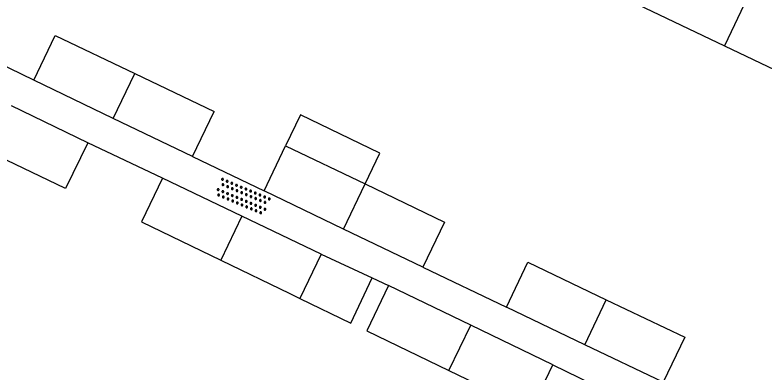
# Model space of a CAD drawing. Extents: x 132998 to 136004, y 396998 to 398512.
# Drawn here: x 133685.38 to 133714.93, y 397930.6 to 397944.67 of the extents above; entities that cross this region are included whole.
import ezdxf

# ---------------------------------------------------------------- set-up
doc = ezdxf.new("R2010")
doc.units = 0
for name, color, linetype in [('gg-afsc-erfafscheiding', 7, 'Continuous'), ('gg-bbg-bijgebouw', 7, 'Continuous'), ('gg-bbg-gedigitaliseerde bebouwing', 7, 'Continuous'), ('gg-bbg-gedigitaliseerde bijgebouw', 7, 'Continuous'), ('gg-bbg-luifel en loopbrug', 7, 'Continuous'), ('gg-bbg-tussenscheiding', 7, 'Continuous'), ('gt-symb-overige verharding', 7, 'Continuous')]:
    doc.layers.add(name, color=color, linetype=linetype)

# ---------------------------------------------------------------- blocks, each defined once
blk = doc.blocks.new('gt0-OVH')
at = {"layer": 'gt-symb-overige verharding'}
for points in [[(-0.972, 0.298), (-0.967, 0.308), (-0.965, 0.319), (-0.966, 0.33), (-0.971, 0.34), (-0.978, 0.348), (-0.988, 0.353), (-0.999, 0.355), (-1.01, 0.354), (-1.02, 0.349), (-1.028, 0.342), (-1.033, 0.332), (-1.035, 0.321), (-1.034, 0.31), (-1.029, 0.3), (-1.022, 0.292), (-1.012, 0.287), (-1.001, 0.285), (-0.99, 0.286), (-0.98, 0.291)], [(-0.772, 0.298), (-0.767, 0.308), (-0.765, 0.319), (-0.766, 0.33), (-0.771, 0.34), (-0.778, 0.348), (-0.788, 0.353), (-0.799, 0.355), (-0.81, 0.354), (-0.82, 0.349), (-0.828, 0.342), (-0.833, 0.332), (-0.835, 0.321), (-0.834, 0.31), (-0.829, 0.3), (-0.822, 0.292), (-0.812, 0.287), (-0.801, 0.285), (-0.79, 0.286), (-0.78, 0.291)], [(-0.572, 0.298), (-0.567, 0.308), (-0.565, 0.319), (-0.566, 0.33), (-0.571, 0.34), (-0.578, 0.348), (-0.588, 0.353), (-0.599, 0.355), (-0.61, 0.354), (-0.62, 0.349), (-0.628, 0.342), (-0.633, 0.332), (-0.635, 0.321), (-0.634, 0.31), (-0.629, 0.3), (-0.622, 0.292), (-0.612, 0.287), (-0.601, 0.285), (-0.59, 0.286), (-0.58, 0.291)], [(-0.372, 0.298), (-0.367, 0.308), (-0.365, 0.319), (-0.366, 0.33), (-0.371, 0.34), (-0.378, 0.348), (-0.388, 0.353), (-0.399, 0.355), (-0.41, 0.354), (-0.42, 0.349), (-0.428, 0.342), (-0.433, 0.332), (-0.435, 0.321), (-0.434, 0.31), (-0.429, 0.3), (-0.422, 0.292), (-0.412, 0.287), (-0.401, 0.285), (-0.39, 0.286), (-0.38, 0.291)], [(-0.172, 0.298), (-0.167, 0.308), (-0.165, 0.319), (-0.166, 0.33), (-0.171, 0.34), (-0.178, 0.348), (-0.188, 0.353), (-0.199, 0.355), (-0.21, 0.354), (-0.22, 0.349), (-0.228, 0.342), (-0.233, 0.332), (-0.235, 0.321), (-0.234, 0.31), (-0.229, 0.3), (-0.222, 0.292), (-0.212, 0.287), (-0.201, 0.285), (-0.19, 0.286), (-0.18, 0.291)], [(0.028, 0.298), (0.033, 0.308), (0.035, 0.319), (0.034, 0.33), (0.029, 0.34), (0.022, 0.348), (0.012, 0.353), (0.001, 0.355), (-0.01, 0.354), (-0.02, 0.349), (-0.028, 0.342), (-0.033, 0.332), (-0.035, 0.321), (-0.034, 0.31), (-0.029, 0.3), (-0.022, 0.292), (-0.012, 0.287), (-0.001, 0.285), (0.01, 0.286), (0.02, 0.291)], [(0.228, 0.298), (0.233, 0.308), (0.235, 0.319), (0.234, 0.33), (0.229, 0.34), (0.222, 0.348), (0.212, 0.353), (0.201, 0.355), (0.19, 0.354), (0.18, 0.349), (0.172, 0.342), (0.167, 0.332), (0.165, 0.321), (0.166, 0.31), (0.171, 0.3), (0.178, 0.292), (0.188, 0.287), (0.199, 0.285), (0.21, 0.286), (0.22, 0.291)], [(0.428, 0.298), (0.433, 0.308), (0.435, 0.319), (0.434, 0.33), (0.429, 0.34), (0.422, 0.348), (0.412, 0.353), (0.401, 0.355), (0.39, 0.354), (0.38, 0.349), (0.372, 0.342), (0.367, 0.332), (0.365, 0.321), (0.366, 0.31), (0.371, 0.3), (0.378, 0.292), (0.388, 0.287), (0.399, 0.285), (0.41, 0.286), (0.42, 0.291)], [(0.628, 0.298), (0.633, 0.308), (0.635, 0.319), (0.634, 0.33), (0.629, 0.34), (0.622, 0.348), (0.612, 0.353), (0.601, 0.355), (0.59, 0.354), (0.58, 0.349), (0.572, 0.342), (0.567, 0.332), (0.565, 0.321), (0.566, 0.31), (0.571, 0.3), (0.578, 0.292), (0.588, 0.287), (0.599, 0.285), (0.61, 0.286), (0.62, 0.291)], [(0.828, 0.298), (0.833, 0.308), (0.835, 0.319), (0.834, 0.33), (0.829, 0.34), (0.822, 0.348), (0.812, 0.353), (0.801, 0.355), (0.79, 0.354), (0.78, 0.349), (0.772, 0.342), (0.767, 0.332), (0.765, 0.321), (0.766, 0.31), (0.771, 0.3), (0.778, 0.292), (0.788, 0.287), (0.799, 0.285), (0.81, 0.286), (0.82, 0.291)], [(1.028, 0.298), (1.033, 0.308), (1.035, 0.319), (1.034, 0.33), (1.029, 0.34), (1.022, 0.348), (1.012, 0.353), (1.001, 0.355), (0.99, 0.354), (0.98, 0.349), (0.972, 0.342), (0.967, 0.332), (0.965, 0.321), (0.966, 0.31), (0.971, 0.3), (0.978, 0.292), (0.988, 0.287), (0.999, 0.285), (1.01, 0.286), (1.02, 0.291)], [(-0.872, 0.106), (-0.867, 0.116), (-0.865, 0.126), (-0.866, 0.137), (-0.871, 0.147), (-0.878, 0.156), (-0.888, 0.161), (-0.899, 0.163), (-0.91, 0.162), (-0.92, 0.157), (-0.928, 0.15), (-0.933, 0.14), (-0.935, 0.129), (-0.934, 0.118), (-0.929, 0.108), (-0.922, 0.1), (-0.912, 0.095), (-0.901, 0.092), (-0.89, 0.094), (-0.88, 0.098)], [(-0.672, 0.106), (-0.667, 0.116), (-0.665, 0.126), (-0.666, 0.137), (-0.671, 0.147), (-0.678, 0.156), (-0.688, 0.161), (-0.699, 0.163), (-0.71, 0.162), (-0.72, 0.157), (-0.728, 0.15), (-0.733, 0.14), (-0.735, 0.129), (-0.734, 0.118), (-0.729, 0.108), (-0.722, 0.1), (-0.712, 0.095), (-0.701, 0.092), (-0.69, 0.094), (-0.68, 0.098)], [(-0.472, 0.106), (-0.467, 0.116), (-0.465, 0.126), (-0.466, 0.137), (-0.471, 0.147), (-0.478, 0.156), (-0.488, 0.161), (-0.499, 0.163), (-0.51, 0.162), (-0.52, 0.157), (-0.528, 0.15), (-0.533, 0.14), (-0.535, 0.129), (-0.534, 0.118), (-0.529, 0.108), (-0.522, 0.1), (-0.512, 0.095), (-0.501, 0.092), (-0.49, 0.094), (-0.48, 0.098)], [(-0.272, 0.106), (-0.267, 0.116), (-0.265, 0.126), (-0.266, 0.137), (-0.271, 0.147), (-0.278, 0.156), (-0.288, 0.161), (-0.299, 0.163), (-0.31, 0.162), (-0.32, 0.157), (-0.328, 0.15), (-0.333, 0.14), (-0.335, 0.129), (-0.334, 0.118), (-0.329, 0.108), (-0.322, 0.1), (-0.312, 0.095), (-0.301, 0.092), (-0.29, 0.094), (-0.28, 0.098)], [(-0.072, 0.106), (-0.067, 0.116), (-0.065, 0.126), (-0.066, 0.137), (-0.071, 0.147), (-0.078, 0.156), (-0.088, 0.161), (-0.099, 0.163), (-0.11, 0.162), (-0.12, 0.157), (-0.128, 0.15), (-0.133, 0.14), (-0.135, 0.129), (-0.134, 0.118), (-0.129, 0.108), (-0.122, 0.1), (-0.112, 0.095), (-0.101, 0.092), (-0.09, 0.094), (-0.08, 0.098)], [(0.128, 0.106), (0.133, 0.116), (0.135, 0.126), (0.134, 0.137), (0.129, 0.147), (0.122, 0.156), (0.112, 0.161), (0.101, 0.163), (0.09, 0.162), (0.08, 0.157), (0.072, 0.15), (0.067, 0.14), (0.065, 0.129), (0.066, 0.118), (0.071, 0.108), (0.078, 0.1), (0.088, 0.095), (0.099, 0.092), (0.11, 0.094), (0.12, 0.098)], [(0.328, 0.106), (0.333, 0.116), (0.335, 0.126), (0.334, 0.137), (0.329, 0.147), (0.322, 0.156), (0.312, 0.161), (0.301, 0.163), (0.29, 0.162), (0.28, 0.157), (0.272, 0.15), (0.267, 0.14), (0.265, 0.129), (0.266, 0.118), (0.271, 0.108), (0.278, 0.1), (0.288, 0.095), (0.299, 0.092), (0.31, 0.094), (0.32, 0.098)], [(0.528, 0.106), (0.533, 0.116), (0.535, 0.126), (0.534, 0.137), (0.529, 0.147), (0.522, 0.156), (0.512, 0.161), (0.501, 0.163), (0.49, 0.162), (0.48, 0.157), (0.472, 0.15), (0.467, 0.14), (0.465, 0.129), (0.466, 0.118), (0.471, 0.108), (0.478, 0.1), (0.488, 0.095), (0.499, 0.092), (0.51, 0.094), (0.52, 0.098)], [(0.728, 0.106), (0.733, 0.116), (0.735, 0.126), (0.734, 0.137), (0.729, 0.147), (0.722, 0.156), (0.712, 0.161), (0.701, 0.163), (0.69, 0.162), (0.68, 0.157), (0.672, 0.15), (0.667, 0.14), (0.665, 0.129), (0.666, 0.118), (0.671, 0.108), (0.678, 0.1), (0.688, 0.095), (0.699, 0.092), (0.71, 0.094), (0.72, 0.098)], [(0.928, 0.106), (0.933, 0.116), (0.935, 0.126), (0.934, 0.137), (0.929, 0.147), (0.922, 0.156), (0.912, 0.161), (0.901, 0.163), (0.89, 0.162), (0.88, 0.157), (0.872, 0.15), (0.867, 0.14), (0.865, 0.129), (0.866, 0.118), (0.871, 0.108), (0.878, 0.1), (0.888, 0.095), (0.899, 0.092), (0.91, 0.094), (0.92, 0.098)], [(-0.972, -0.142), (-0.967, -0.132), (-0.965, -0.121), (-0.966, -0.11), (-0.971, -0.1), (-0.978, -0.092), (-0.988, -0.087), (-0.999, -0.085), (-1.01, -0.086), (-1.02, -0.091), (-1.028, -0.098), (-1.033, -0.108), (-1.035, -0.119), (-1.034, -0.13), (-1.029, -0.14), (-1.022, -0.148), (-1.012, -0.153), (-1.001, -0.155), (-0.99, -0.154), (-0.98, -0.149)], [(-0.872, -0.334), (-0.867, -0.324), (-0.865, -0.314), (-0.866, -0.303), (-0.871, -0.293), (-0.878, -0.284), (-0.888, -0.279), (-0.899, -0.277), (-0.91, -0.278), (-0.92, -0.283), (-0.928, -0.29), (-0.933, -0.3), (-0.935, -0.311), (-0.934, -0.322), (-0.929, -0.332), (-0.922, -0.34), (-0.912, -0.345), (-0.901, -0.348), (-0.89, -0.346), (-0.88, -0.342)], [(-0.772, -0.142), (-0.767, -0.132), (-0.765, -0.121), (-0.766, -0.11), (-0.771, -0.1), (-0.778, -0.092), (-0.788, -0.087), (-0.799, -0.085), (-0.81, -0.086), (-0.82, -0.091), (-0.828, -0.098), (-0.833, -0.108), (-0.835, -0.119), (-0.834, -0.13), (-0.829, -0.14), (-0.822, -0.148), (-0.812, -0.153), (-0.801, -0.155), (-0.79, -0.154), (-0.78, -0.149)], [(-0.672, -0.334), (-0.667, -0.324), (-0.665, -0.314), (-0.666, -0.303), (-0.671, -0.293), (-0.678, -0.284), (-0.688, -0.279), (-0.699, -0.277), (-0.71, -0.278), (-0.72, -0.283), (-0.728, -0.29), (-0.733, -0.3), (-0.735, -0.311), (-0.734, -0.322), (-0.729, -0.332), (-0.722, -0.34), (-0.712, -0.345), (-0.701, -0.348), (-0.69, -0.346), (-0.68, -0.342)], [(-0.572, -0.142), (-0.567, -0.132), (-0.565, -0.121), (-0.566, -0.11), (-0.571, -0.1), (-0.578, -0.092), (-0.588, -0.087), (-0.599, -0.085), (-0.61, -0.086), (-0.62, -0.091), (-0.628, -0.098), (-0.633, -0.108), (-0.635, -0.119), (-0.634, -0.13), (-0.629, -0.14), (-0.622, -0.148), (-0.612, -0.153), (-0.601, -0.155), (-0.59, -0.154), (-0.58, -0.149)], [(-0.472, -0.334), (-0.467, -0.324), (-0.465, -0.314), (-0.466, -0.303), (-0.471, -0.293), (-0.478, -0.284), (-0.488, -0.279), (-0.499, -0.277), (-0.51, -0.278), (-0.52, -0.283), (-0.528, -0.29), (-0.533, -0.3), (-0.535, -0.311), (-0.534, -0.322), (-0.529, -0.332), (-0.522, -0.34), (-0.512, -0.345), (-0.501, -0.348), (-0.49, -0.346), (-0.48, -0.342)], [(-0.372, -0.142), (-0.367, -0.132), (-0.365, -0.121), (-0.366, -0.11), (-0.371, -0.1), (-0.378, -0.092), (-0.388, -0.087), (-0.399, -0.085), (-0.41, -0.086), (-0.42, -0.091), (-0.428, -0.098), (-0.433, -0.108), (-0.435, -0.119), (-0.434, -0.13), (-0.429, -0.14), (-0.422, -0.148), (-0.412, -0.153), (-0.401, -0.155), (-0.39, -0.154), (-0.38, -0.149)], [(-0.272, -0.334), (-0.267, -0.324), (-0.265, -0.314), (-0.266, -0.303), (-0.271, -0.293), (-0.278, -0.284), (-0.288, -0.279), (-0.299, -0.277), (-0.31, -0.278), (-0.32, -0.283), (-0.328, -0.29), (-0.333, -0.3), (-0.335, -0.311), (-0.334, -0.322), (-0.329, -0.332), (-0.322, -0.34), (-0.312, -0.345), (-0.301, -0.348), (-0.29, -0.346), (-0.28, -0.342)], [(-0.172, -0.142), (-0.167, -0.132), (-0.165, -0.121), (-0.166, -0.11), (-0.171, -0.1), (-0.178, -0.092), (-0.188, -0.087), (-0.199, -0.085), (-0.21, -0.086), (-0.22, -0.091), (-0.228, -0.098), (-0.233, -0.108), (-0.235, -0.119), (-0.234, -0.13), (-0.229, -0.14), (-0.222, -0.148), (-0.212, -0.153), (-0.201, -0.155), (-0.19, -0.154), (-0.18, -0.149)], [(-0.072, -0.334), (-0.067, -0.324), (-0.065, -0.314), (-0.066, -0.303), (-0.071, -0.293), (-0.078, -0.284), (-0.088, -0.279), (-0.099, -0.277), (-0.11, -0.278), (-0.12, -0.283), (-0.128, -0.29), (-0.133, -0.3), (-0.135, -0.311), (-0.134, -0.322), (-0.129, -0.332), (-0.122, -0.34), (-0.112, -0.345), (-0.101, -0.348), (-0.09, -0.346), (-0.08, -0.342)], [(0.028, -0.142), (0.033, -0.132), (0.035, -0.121), (0.034, -0.11), (0.029, -0.1), (0.022, -0.092), (0.012, -0.087), (0.001, -0.085), (-0.01, -0.086), (-0.02, -0.091), (-0.028, -0.098), (-0.033, -0.108), (-0.035, -0.119), (-0.034, -0.13), (-0.029, -0.14), (-0.022, -0.148), (-0.012, -0.153), (-0.001, -0.155), (0.01, -0.154), (0.02, -0.149)], [(0.128, -0.334), (0.133, -0.324), (0.135, -0.314), (0.134, -0.303), (0.129, -0.293), (0.122, -0.284), (0.112, -0.279), (0.101, -0.277), (0.09, -0.278), (0.08, -0.283), (0.072, -0.29), (0.067, -0.3), (0.065, -0.311), (0.066, -0.322), (0.071, -0.332), (0.078, -0.34), (0.088, -0.345), (0.099, -0.348), (0.11, -0.346), (0.12, -0.342)], [(0.228, -0.142), (0.233, -0.132), (0.235, -0.121), (0.234, -0.11), (0.229, -0.1), (0.222, -0.092), (0.212, -0.087), (0.201, -0.085), (0.19, -0.086), (0.18, -0.091), (0.172, -0.098), (0.167, -0.108), (0.165, -0.119), (0.166, -0.13), (0.171, -0.14), (0.178, -0.148), (0.188, -0.153), (0.199, -0.155), (0.21, -0.154), (0.22, -0.149)], [(0.328, -0.334), (0.333, -0.324), (0.335, -0.314), (0.334, -0.303), (0.329, -0.293), (0.322, -0.284), (0.312, -0.279), (0.301, -0.277), (0.29, -0.278), (0.28, -0.283), (0.272, -0.29), (0.267, -0.3), (0.265, -0.311), (0.266, -0.322), (0.271, -0.332), (0.278, -0.34), (0.288, -0.345), (0.299, -0.348), (0.31, -0.346), (0.32, -0.342)], [(0.428, -0.142), (0.433, -0.132), (0.435, -0.121), (0.434, -0.11), (0.429, -0.1), (0.422, -0.092), (0.412, -0.087), (0.401, -0.085), (0.39, -0.086), (0.38, -0.091), (0.372, -0.098), (0.367, -0.108), (0.365, -0.119), (0.366, -0.13), (0.371, -0.14), (0.378, -0.148), (0.388, -0.153), (0.399, -0.155), (0.41, -0.154), (0.42, -0.149)], [(0.528, -0.334), (0.533, -0.324), (0.535, -0.314), (0.534, -0.303), (0.529, -0.293), (0.522, -0.284), (0.512, -0.279), (0.501, -0.277), (0.49, -0.278), (0.48, -0.283), (0.472, -0.29), (0.467, -0.3), (0.465, -0.311), (0.466, -0.322), (0.471, -0.332), (0.478, -0.34), (0.488, -0.345), (0.499, -0.348), (0.51, -0.346), (0.52, -0.342)], [(0.628, -0.142), (0.633, -0.132), (0.635, -0.121), (0.634, -0.11), (0.629, -0.1), (0.622, -0.092), (0.612, -0.087), (0.601, -0.085), (0.59, -0.086), (0.58, -0.091), (0.572, -0.098), (0.567, -0.108), (0.565, -0.119), (0.566, -0.13), (0.571, -0.14), (0.578, -0.148), (0.588, -0.153), (0.599, -0.155), (0.61, -0.154), (0.62, -0.149)], [(0.728, -0.334), (0.733, -0.324), (0.735, -0.314), (0.734, -0.303), (0.729, -0.293), (0.722, -0.284), (0.712, -0.279), (0.701, -0.277), (0.69, -0.278), (0.68, -0.283), (0.672, -0.29), (0.667, -0.3), (0.665, -0.311), (0.666, -0.322), (0.671, -0.332), (0.678, -0.34), (0.688, -0.345), (0.699, -0.348), (0.71, -0.346), (0.72, -0.342)], [(0.828, -0.142), (0.833, -0.132), (0.835, -0.121), (0.834, -0.11), (0.829, -0.1), (0.822, -0.092), (0.812, -0.087), (0.801, -0.085), (0.79, -0.086), (0.78, -0.091), (0.772, -0.098), (0.767, -0.108), (0.765, -0.119), (0.766, -0.13), (0.771, -0.14), (0.778, -0.148), (0.788, -0.153), (0.799, -0.155), (0.81, -0.154), (0.82, -0.149)], [(0.928, -0.334), (0.933, -0.324), (0.935, -0.314), (0.934, -0.303), (0.929, -0.293), (0.922, -0.284), (0.912, -0.279), (0.901, -0.277), (0.89, -0.278), (0.88, -0.283), (0.872, -0.29), (0.867, -0.3), (0.865, -0.311), (0.866, -0.322), (0.871, -0.332), (0.878, -0.34), (0.888, -0.345), (0.899, -0.348), (0.91, -0.346), (0.92, -0.342)], [(1.028, -0.142), (1.033, -0.132), (1.035, -0.121), (1.034, -0.11), (1.029, -0.1), (1.022, -0.092), (1.012, -0.087), (1.001, -0.085), (0.99, -0.086), (0.98, -0.091), (0.972, -0.098), (0.967, -0.108), (0.965, -0.119), (0.966, -0.13), (0.971, -0.14), (0.978, -0.148), (0.988, -0.153), (0.999, -0.155), (1.01, -0.154), (1.02, -0.149)]]:
    blk.add_lwpolyline(points, close=True, dxfattribs=at)

msp = doc.modelspace()

# ---------------------------------------------------------------- linework, layer by layer
at = {"layer": 'gg-afsc-erfafscheiding'}
for p, q in [((133686.119, 397942.103), (133682.72, 397943.734)), ((133691.198, 397938.238), (133688.25, 397939.638)), ((133692.381, 397939.09), (133695.205, 397937.736)), ((133701.474, 397934.731), (133704.763, 397933.154)), ((133699.474, 397934.305), (133700.116, 397934.009)), ((133706.603, 397930.877), (133709.497, 397929.48))]:
    msp.add_line(p, q, dxfattribs=at)
at = {"layer": 'gg-bbg-bijgebouw'}
for p, q in [((133689.25, 397940.597), (133686.119, 397942.103)), ((133688.25, 397939.638), (133685.242, 397941.085)), ((133692.381, 397939.09), (133689.25, 397940.597)), ((133694.326, 397936.738), (133691.198, 397938.238)), ((133697.453, 397935.237), (133694.326, 397936.738))]:
    msp.add_line(p, q, dxfattribs=at)
at = {"layer": 'gg-bbg-gedigitaliseerde bebouwing'}
for p, q in [((133708.715, 397945.684), (133713.364, 397943.457)), ((133713.364, 397943.457), (133718.013, 397941.231))]:
    msp.add_line(p, q, dxfattribs=at)
at = {"layer": 'gg-bbg-gedigitaliseerde bijgebouw'}
for p, q in [((133686.119, 397942.103), (133686.966, 397943.868)), ((133686.966, 397943.868), (133690.1, 397942.367)), ((133690.1, 397942.367), (133693.233, 397940.865)), ((133692.381, 397939.09), (133693.233, 397940.865)), ((133695.205, 397937.736), (133696.055, 397939.511)), ((133696.055, 397939.511), (133699.19, 397938.009)), ((133691.198, 397938.238), (133690.371, 397936.515)), ((133698.339, 397936.234), (133695.205, 397937.736)), ((133690.371, 397936.515), (133693.494, 397935.005)), ((133701.474, 397934.731), (133698.339, 397936.234)), ((133697.453, 397935.237), (133696.618, 397933.496)), ((133693.494, 397935.005), (133696.215, 397933.69)), ((133703.359, 397932.443), (133700.116, 397934.009)), ((133696.215, 397933.69), (133696.618, 397933.496)), ((133707.857, 397931.672), (133704.763, 397933.154)), ((133706.603, 397930.877), (133703.359, 397932.443)), ((133710.95, 397930.189), (133707.857, 397931.672))]:
    msp.add_line(p, q, dxfattribs=at)
for points in [[(133688.25, 397939.638), (133687.375, 397937.826), (133684.37, 397939.268)], [(133699.19, 397938.009), (133702.325, 397936.507), (133701.474, 397934.731)], [(133704.763, 397933.154), (133705.614, 397934.929), (133708.707, 397933.447)], [(133700.116, 397934.009), (133699.253, 397932.223), (133702.497, 397930.657)], [(133708.707, 397933.447), (133711.801, 397931.965), (133710.95, 397930.189)], [(133702.497, 397930.657), (133705.74, 397929.09), (133706.603, 397930.877)]]:
    msp.add_lwpolyline(points, dxfattribs=at)
at = {"layer": 'gg-bbg-luifel en loopbrug'}
msp.add_line((133697.453, 397935.237), (133699.474, 397934.305), dxfattribs=at)
for points in [[(133699.19, 397938.009), (133699.776, 397939.23), (133696.64, 397940.733), (133696.055, 397939.511)], [(133696.618, 397933.496), (133698.625, 397932.526), (133699.474, 397934.305)]]:
    msp.add_lwpolyline(points, dxfattribs=at)
at = {"layer": 'gg-bbg-tussenscheiding'}
for p, q in [((133717.44, 397952.008), (133713.364, 397943.457)), ((133689.25, 397940.597), (133690.1, 397942.367)), ((133698.339, 397936.234), (133699.19, 397938.009)), ((133694.326, 397936.738), (133693.494, 397935.005)), ((133707.857, 397931.672), (133708.707, 397933.447)), ((133702.497, 397930.657), (133703.359, 397932.443))]:
    msp.add_line(p, q, dxfattribs=at)

# ---------------------------------------------------------------- block references
at = {"layer": 'gt-symb-overige verharding', "rotation": -22.769726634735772}
msp.add_blockref('gt0-OVH', (133694.363, 397937.512), dxfattribs=at)

doc.saveas('drawing.dxf')
